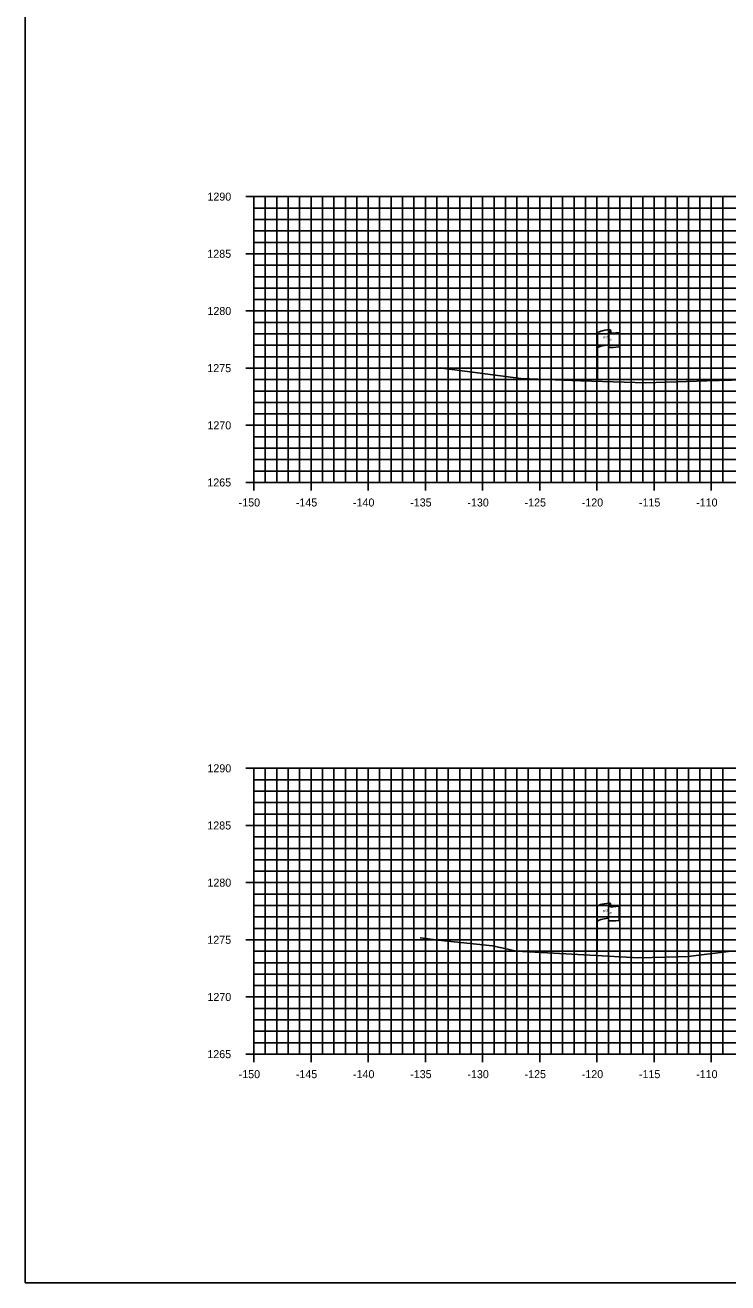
# Model space of a CAD drawing. Extents: x 674939 to 678919, y 750652 to 765176.
# Drawn here: x 678578.5 to 678640, y 762886.3 to 762996.3 of the extents above; entities that cross this region are included whole.
import ezdxf

# ---------------------------------------------------------------- set-up
doc = ezdxf.new("R2010")
doc.units = 0
for name, color, linetype in [('R_Axis', 7, 'Continuous'), ('R_Axis Annot', 7, 'Continuous'), ('R_Exist Surface', 7, 'Continuous'), ('R_Grid', 7, 'Continuous'), ('R_No Plot', 7, 'Continuous'), ('S_EXIST_ROW', 7, 'Continuous')]:
    doc.layers.add(name, color=color, linetype=linetype)

msp = doc.modelspace()

# ---------------------------------------------------------------- linework, layer by layer
at = {"layer": 'R_Axis'}
for p, q in [((678597.83, 762981.29), (678599.23, 762981.29)), ((678598.53, 762956.29), (678598.53, 762981.29)), ((678598.53, 762980.29), (678598.88, 762980.29)), ((678598.53, 762979.29), (678598.88, 762979.29)), ((678598.53, 762978.29), (678598.88, 762978.29)), ((678598.53, 762977.29), (678598.88, 762977.29)), ((678597.83, 762976.29), (678599.23, 762976.29)), ((678598.53, 762975.29), (678598.88, 762975.29)), ((678598.53, 762974.29), (678598.88, 762974.29)), ((678598.53, 762973.29), (678598.88, 762973.29)), ((678598.53, 762972.29), (678598.88, 762972.29)), ((678597.83, 762971.29), (678599.23, 762971.29)), ((678598.53, 762970.29), (678598.88, 762970.29)), ((678598.53, 762969.29), (678598.88, 762969.29)), ((678598.53, 762968.29), (678598.88, 762968.29)), ((678598.53, 762967.29), (678598.88, 762967.29)), ((678597.83, 762966.29), (678599.23, 762966.29)), ((678598.53, 762965.29), (678598.88, 762965.29)), ((678598.53, 762964.29), (678598.88, 762964.29)), ((678598.53, 762963.29), (678598.88, 762963.29)), ((678598.53, 762962.29), (678598.88, 762962.29)), ((678597.83, 762961.29), (678599.23, 762961.29)), ((678598.53, 762960.29), (678598.88, 762960.29)), ((678598.53, 762959.29), (678598.88, 762959.29)), ((678598.53, 762958.29), (678598.88, 762958.29)), ((678598.53, 762957.29), (678598.88, 762957.29)), ((678598.53, 762955.59), (678598.53, 762956.99)), ((678603.53, 762955.59), (678603.53, 762956.99)), ((678608.53, 762955.59), (678608.53, 762956.99)), ((678613.53, 762955.59), (678613.53, 762956.99)), ((678618.53, 762955.59), (678618.53, 762956.99)), ((678623.53, 762955.59), (678623.53, 762956.99)), ((678628.53, 762955.59), (678628.53, 762956.99)), ((678633.53, 762955.59), (678633.53, 762956.99)), ((678638.53, 762955.59), (678638.53, 762956.99)), ((678597.83, 762956.29), (678599.23, 762956.29)), ((678598.53, 762956.29), (678898.53, 762956.29)), ((678597.83, 762931.29), (678599.23, 762931.29)), ((678598.53, 762906.29), (678598.53, 762931.29)), ((678598.53, 762930.29), (678598.88, 762930.29)), ((678598.53, 762929.29), (678598.88, 762929.29)), ((678598.53, 762928.29), (678598.88, 762928.29)), ((678598.53, 762927.29), (678598.88, 762927.29)), ((678597.83, 762926.29), (678599.23, 762926.29)), ((678598.53, 762925.29), (678598.88, 762925.29)), ((678598.53, 762924.29), (678598.88, 762924.29)), ((678598.53, 762923.29), (678598.88, 762923.29)), ((678598.53, 762922.29), (678598.88, 762922.29)), ((678597.83, 762921.29), (678599.23, 762921.29)), ((678598.53, 762920.29), (678598.88, 762920.29)), ((678598.53, 762919.29), (678598.88, 762919.29)), ((678598.53, 762918.29), (678598.88, 762918.29)), ((678598.53, 762917.29), (678598.88, 762917.29)), ((678597.83, 762916.29), (678599.23, 762916.29)), ((678598.53, 762915.29), (678598.88, 762915.29)), ((678598.53, 762914.29), (678598.88, 762914.29)), ((678598.53, 762913.29), (678598.88, 762913.29)), ((678598.53, 762912.29), (678598.88, 762912.29)), ((678597.83, 762911.29), (678599.23, 762911.29)), ((678598.53, 762910.29), (678598.88, 762910.29)), ((678598.53, 762909.29), (678598.88, 762909.29)), ((678598.53, 762908.29), (678598.88, 762908.29)), ((678598.53, 762907.29), (678598.88, 762907.29)), ((678597.83, 762906.29), (678599.23, 762906.29)), ((678598.53, 762905.59), (678598.53, 762906.99)), ((678598.53, 762906.29), (678898.53, 762906.29)), ((678603.53, 762905.59), (678603.53, 762906.99)), ((678608.53, 762905.59), (678608.53, 762906.99)), ((678613.53, 762905.59), (678613.53, 762906.99)), ((678618.53, 762905.59), (678618.53, 762906.99)), ((678623.53, 762905.59), (678623.53, 762906.99)), ((678628.53, 762905.59), (678628.53, 762906.99)), ((678633.53, 762905.59), (678633.53, 762906.99)), ((678638.53, 762905.59), (678638.53, 762906.99))]:
    msp.add_line(p, q, dxfattribs=at)
at = {"layer": 'R_Exist Surface'}
for points in [[(678614.89, 762966.31), (678615.21, 762966.27), (678621.86, 762965.37), (678627.11, 762965.18), (678632.8, 762965), (678638.13, 762965.18), (678642.45, 762965.29)], [(678613.06, 762916.47), (678613.11, 762916.47), (678614.65, 762916.25), (678619.39, 762915.75), (678620.73, 762915.46), (678621.46, 762915.29), (678624.21, 762915.14), (678632.17, 762914.7), (678634.53, 762914.76), (678636.51, 762914.82), (678640.26, 762915.29)]]:
    msp.add_lwpolyline(points, dxfattribs=at)
at = {"layer": 'R_Grid'}
for p, q in [((678598.53, 762981.29), (678898.53, 762981.29)), ((678598.53, 762956.29), (678598.53, 762981.29)), ((678599.53, 762956.29), (678599.53, 762981.29)), ((678600.53, 762956.29), (678600.53, 762981.29)), ((678601.53, 762956.29), (678601.53, 762981.29)), ((678602.53, 762956.29), (678602.53, 762981.29)), ((678603.53, 762956.29), (678603.53, 762981.29)), ((678604.53, 762956.29), (678604.53, 762981.29)), ((678605.53, 762956.29), (678605.53, 762981.29)), ((678606.53, 762956.29), (678606.53, 762981.29)), ((678607.53, 762956.29), (678607.53, 762981.29)), ((678608.53, 762956.29), (678608.53, 762981.29)), ((678609.53, 762956.29), (678609.53, 762981.29)), ((678610.53, 762956.29), (678610.53, 762981.29)), ((678611.53, 762956.29), (678611.53, 762981.29)), ((678612.53, 762956.29), (678612.53, 762981.29)), ((678613.53, 762956.29), (678613.53, 762981.29)), ((678614.53, 762956.29), (678614.53, 762981.29)), ((678615.53, 762956.29), (678615.53, 762981.29)), ((678616.53, 762956.29), (678616.53, 762981.29)), ((678617.53, 762956.29), (678617.53, 762981.29)), ((678618.53, 762956.29), (678618.53, 762981.29)), ((678619.53, 762956.29), (678619.53, 762981.29)), ((678620.53, 762956.29), (678620.53, 762981.29)), ((678621.53, 762956.29), (678621.53, 762981.29)), ((678622.53, 762956.29), (678622.53, 762981.29)), ((678623.53, 762956.29), (678623.53, 762981.29)), ((678624.53, 762956.29), (678624.53, 762981.29)), ((678625.53, 762956.29), (678625.53, 762981.29)), ((678626.53, 762956.29), (678626.53, 762981.29)), ((678627.53, 762956.29), (678627.53, 762981.29)), ((678628.53, 762956.29), (678628.53, 762981.29)), ((678629.53, 762956.29), (678629.53, 762981.29)), ((678630.53, 762956.29), (678630.53, 762981.29)), ((678631.53, 762956.29), (678631.53, 762981.29)), ((678632.53, 762956.29), (678632.53, 762981.29)), ((678633.53, 762956.29), (678633.53, 762981.29)), ((678634.53, 762956.29), (678634.53, 762981.29)), ((678635.53, 762956.29), (678635.53, 762981.29)), ((678636.53, 762956.29), (678636.53, 762981.29)), ((678637.53, 762956.29), (678637.53, 762981.29)), ((678638.53, 762956.29), (678638.53, 762981.29)), ((678639.53, 762956.29), (678639.53, 762981.29)), ((678598.53, 762980.29), (678898.53, 762980.29)), ((678598.53, 762979.29), (678898.53, 762979.29)), ((678598.53, 762978.29), (678898.53, 762978.29)), ((678598.53, 762977.29), (678898.53, 762977.29)), ((678598.53, 762976.29), (678898.53, 762976.29)), ((678598.53, 762975.29), (678898.53, 762975.29)), ((678598.53, 762974.29), (678898.53, 762974.29)), ((678598.53, 762973.29), (678898.53, 762973.29)), ((678598.53, 762972.29), (678898.53, 762972.29)), ((678598.53, 762971.29), (678898.53, 762971.29)), ((678598.53, 762970.29), (678898.53, 762970.29)), ((678598.53, 762969.29), (678898.53, 762969.29)), ((678598.53, 762968.29), (678898.53, 762968.29)), ((678598.53, 762967.29), (678898.53, 762967.29)), ((678598.53, 762966.29), (678898.53, 762966.29)), ((678598.53, 762965.29), (678898.53, 762965.29)), ((678598.53, 762964.29), (678898.53, 762964.29)), ((678598.53, 762963.29), (678898.53, 762963.29)), ((678598.53, 762962.29), (678898.53, 762962.29)), ((678598.53, 762961.29), (678898.53, 762961.29)), ((678598.53, 762960.29), (678898.53, 762960.29)), ((678598.53, 762959.29), (678898.53, 762959.29)), ((678598.53, 762958.29), (678898.53, 762958.29)), ((678598.53, 762957.29), (678898.53, 762957.29)), ((678598.53, 762956.29), (678898.53, 762956.29)), ((678598.53, 762931.29), (678898.53, 762931.29)), ((678598.53, 762906.29), (678598.53, 762931.29)), ((678599.53, 762906.29), (678599.53, 762931.29)), ((678600.53, 762906.29), (678600.53, 762931.29)), ((678601.53, 762906.29), (678601.53, 762931.29)), ((678602.53, 762906.29), (678602.53, 762931.29)), ((678603.53, 762906.29), (678603.53, 762931.29)), ((678604.53, 762906.29), (678604.53, 762931.29)), ((678605.53, 762906.29), (678605.53, 762931.29)), ((678606.53, 762906.29), (678606.53, 762931.29)), ((678607.53, 762906.29), (678607.53, 762931.29)), ((678608.53, 762906.29), (678608.53, 762931.29)), ((678609.53, 762906.29), (678609.53, 762931.29)), ((678610.53, 762906.29), (678610.53, 762931.29)), ((678611.53, 762906.29), (678611.53, 762931.29)), ((678612.53, 762906.29), (678612.53, 762931.29)), ((678613.53, 762906.29), (678613.53, 762931.29)), ((678614.53, 762906.29), (678614.53, 762931.29)), ((678615.53, 762906.29), (678615.53, 762931.29)), ((678616.53, 762906.29), (678616.53, 762931.29)), ((678617.53, 762906.29), (678617.53, 762931.29)), ((678618.53, 762906.29), (678618.53, 762931.29)), ((678619.53, 762906.29), (678619.53, 762931.29)), ((678620.53, 762906.29), (678620.53, 762931.29)), ((678621.53, 762906.29), (678621.53, 762931.29)), ((678622.53, 762906.29), (678622.53, 762931.29)), ((678623.53, 762906.29), (678623.53, 762931.29)), ((678624.53, 762906.29), (678624.53, 762931.29)), ((678625.53, 762906.29), (678625.53, 762931.29)), ((678626.53, 762906.29), (678626.53, 762931.29)), ((678627.53, 762906.29), (678627.53, 762931.29)), ((678628.53, 762906.29), (678628.53, 762931.29)), ((678629.53, 762906.29), (678629.53, 762931.29)), ((678630.53, 762906.29), (678630.53, 762931.29)), ((678631.53, 762906.29), (678631.53, 762931.29)), ((678632.53, 762906.29), (678632.53, 762931.29)), ((678633.53, 762906.29), (678633.53, 762931.29)), ((678634.53, 762906.29), (678634.53, 762931.29)), ((678635.53, 762906.29), (678635.53, 762931.29)), ((678636.53, 762906.29), (678636.53, 762931.29)), ((678637.53, 762906.29), (678637.53, 762931.29)), ((678638.53, 762906.29), (678638.53, 762931.29)), ((678639.53, 762906.29), (678639.53, 762931.29)), ((678598.53, 762930.29), (678898.53, 762930.29)), ((678598.53, 762929.29), (678898.53, 762929.29)), ((678598.53, 762928.29), (678898.53, 762928.29)), ((678598.53, 762927.29), (678898.53, 762927.29)), ((678598.53, 762926.29), (678898.53, 762926.29)), ((678598.53, 762925.29), (678898.53, 762925.29)), ((678598.53, 762924.29), (678898.53, 762924.29)), ((678598.53, 762923.29), (678898.53, 762923.29)), ((678598.53, 762922.29), (678898.53, 762922.29)), ((678598.53, 762921.29), (678898.53, 762921.29)), ((678598.53, 762920.29), (678898.53, 762920.29)), ((678598.53, 762919.29), (678898.53, 762919.29)), ((678598.53, 762918.29), (678898.53, 762918.29)), ((678598.53, 762917.29), (678898.53, 762917.29)), ((678598.53, 762916.29), (678898.53, 762916.29)), ((678598.53, 762915.29), (678898.53, 762915.29)), ((678598.53, 762914.29), (678898.53, 762914.29)), ((678598.53, 762913.29), (678898.53, 762913.29)), ((678598.53, 762912.29), (678898.53, 762912.29)), ((678598.53, 762911.29), (678898.53, 762911.29)), ((678598.53, 762910.29), (678898.53, 762910.29)), ((678598.53, 762909.29), (678898.53, 762909.29)), ((678598.53, 762908.29), (678898.53, 762908.29)), ((678598.53, 762907.29), (678898.53, 762907.29)), ((678598.53, 762906.29), (678898.53, 762906.29))]:
    msp.add_line(p, q, dxfattribs=at)
at = {"layer": 'R_No Plot'}
msp.add_lwpolyline([(678578.53, 762886.29), (678918.53, 762886.29), (678918.53, 763106.29), (678578.53, 763106.29)], close=True, dxfattribs=at)
at = {"layer": 'S_EXIST_ROW'}
for p, q in [((678628.57, 762965.38), (678628.57, 762969.33)), ((678629.56, 762969.42), (678629.56, 762969.41)), ((678629.56, 762969.41), (678629.56, 762968.18)), ((678629.73, 762969.58), (678629.73, 762969.34)), ((678630.5, 762969.39), (678630.5, 762968.15)), ((678629.72, 762919.42), (678629.72, 762919.18)), ((678628.55, 762915.22), (678628.55, 762919.17)), ((678629.55, 762919.27), (678629.55, 762919.25)), ((678629.55, 762919.25), (678629.55, 762918.03)), ((678630.48, 762919.23), (678630.48, 762917.99))]:
    msp.add_line(p, q, dxfattribs=at)
for centre, radius, start, end in [((678629.64, 762969.42), 0.078, 88.6458, 274.2828), ((678629.65, 762969.58), 0.0783, 263.0712, 93.9564), ((678629.64, 762968.18), 0.0783, 180, 273.9564), ((678629.63, 762919.27), 0.078, 88.6458, 274.2828), ((678629.64, 762919.42), 0.0783, 263.0712, 93.9564), ((678629.63, 762918.03), 0.0783, 180, 273.9564)]:
    msp.add_arc(centre, radius, start, end, dxfattribs=at)
for centre, major_axis, ratio, start_param, end_param in [((678630.15, 762969.37), (-1.58, -0.04), 0.19887, 5.030368, 6.283185), ((678630.86, 762969.49), (-1.23, -0.13), 0.052933, 0.159456, 1.268315), ((678630.15, 762968.05), (-1.58, -0.04), 0.19887, 5.083035, 6.194897), ((678630.86, 762968.25), (-1.23, -0.13), 0.052933, 0.159456, 1.268315), ((678630.13, 762919.22), (-1.58, -0.04), 0.19887, 5.030368, 6.283185), ((678630.84, 762919.33), (-1.23, -0.13), 0.052933, 0.159456, 1.268315), ((678630.13, 762917.9), (-1.58, -0.04), 0.19887, 5.083035, 6.194897), ((678630.84, 762918.09), (-1.23, -0.13), 0.052933, 0.159456, 1.268315)]:
    msp.add_ellipse(centre, major_axis=major_axis, ratio=ratio, start_param=start_param, end_param=end_param, dxfattribs=at)

# ---------------------------------------------------------------- texts
at = {"layer": 'R_Axis Annot'}
for s, p in [('1290', (678594.47, 762980.94)), ('1285', (678594.46, 762975.94)), ('1280', (678594.47, 762970.94)), ('1275', (678594.46, 762965.94)), ('1270', (678594.47, 762960.94)), ('1265', (678594.46, 762955.94)), ('-150', (678597.2, 762954.19)), ('-145', (678602.2, 762954.19)), ('-140', (678607.2, 762954.19)), ('-135', (678612.2, 762954.19)), ('-130', (678617.2, 762954.19)), ('-125', (678622.2, 762954.19)), ('-120', (678627.2, 762954.19)), ('-115', (678632.2, 762954.19)), ('-110', (678637.2, 762954.19)), ('1290', (678594.47, 762930.94)), ('1285', (678594.46, 762925.94)), ('1280', (678594.47, 762920.94)), ('1275', (678594.46, 762915.94)), ('1270', (678594.47, 762910.94)), ('1265', (678594.46, 762905.94)), ('-150', (678597.2, 762904.19)), ('-145', (678602.2, 762904.19)), ('-140', (678607.2, 762904.19)), ('-135', (678612.2, 762904.19)), ('-130', (678617.2, 762904.19)), ('-125', (678622.2, 762904.19)), ('-120', (678627.2, 762904.19)), ('-115', (678632.2, 762904.19)), ('-110', (678637.2, 762904.19))]:
    msp.add_text(s, height=0.7, dxfattribs=at).set_placement(p)
at = {"layer": 'S_EXIST_ROW'}
for s, height, rotation, p in [('R ', 0.2, 9.9884, (678629.09, 762968.83)), (' O', 0.2, 9.9884, (678629.23, 762968.88)), ('W', 0.2, 351.1788, (678629.56, 762968.71)), ('DWB 11-9-07', 0.01, 90, (678629.73, 762969.34)), ('DWB 11-9-07', 0.01, 5.0717, (678630.4, 762968.14)), ('DWB 11-9-07', 0.01, 90, (678628.56, 762965.38)), ('R ', 0.2, 9.9884, (678629.07, 762918.68)), (' O', 0.2, 9.9884, (678629.22, 762918.72)), ('W', 0.2, 351.1788, (678629.55, 762918.55)), ('DWB 11-9-07', 0.01, 90, (678629.71, 762919.19)), ('DWB 11-9-07', 0.01, 5.0717, (678630.38, 762917.99)), ('DWB 11-9-07', 0.01, 90, (678628.55, 762915.23))]:
    msp.add_text(s, height=height, rotation=rotation, dxfattribs=at).set_placement(p)

doc.saveas('drawing.dxf')
